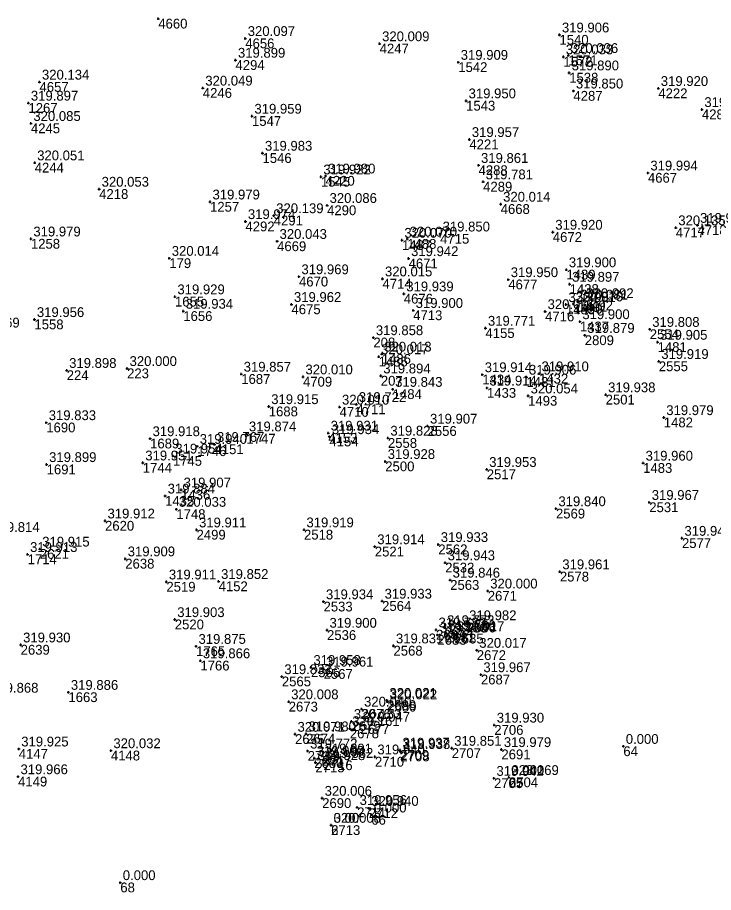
# Model space of a CAD drawing. Extents: x -829398 to -819400, y -1074439 to -1067977.
# Drawn here: x -821313.8 to -821228.5, y -1070201.8 to -1070094.7 of the extents above; entities that cross this region are included whole.
import ezdxf

# ---------------------------------------------------------------- set-up
doc = ezdxf.new("R2010")
doc.units = 0
for name, color, linetype in [('Vrstva 60', 7, 'Continuous'), ('Vrstva 61', 7, 'Continuous'), ('Čísla bodů_doměření_2012', 7, 'Continuous')]:
    doc.layers.add(name, color=color, linetype=linetype)

# ---------------------------------------------------------------- blocks, each defined once
blk = doc.blocks.new('BOD')
at = {"layer": 'Čísla bodů_doměření_2012'}
for p, q in [((-0.15, 0), (0.15, 0)), ((0, -0.15), (0, 0.15))]:
    blk.add_line(p, q, dxfattribs=at)

msp = doc.modelspace()

# ---------------------------------------------------------------- block references
at = {"layer": 'Vrstva 60'}
for p in [(-821296.519, -1070094.839), (-821296.519, -1070094.839), (-821285.86, -1070097.253), (-821285.86, -1070097.253), (-821247.365, -1070096.816), (-821247.365, -1070096.816), (-821269.396, -1070097.894), (-821269.396, -1070097.894), (-821287.059, -1070099.91), (-821287.059, -1070099.91), (-821246.888, -1070099.498), (-821246.888, -1070099.498), (-821246.272, -1070099.334), (-821246.272, -1070099.334), (-821259.765, -1070100.166), (-821259.765, -1070100.166), (-821246.171, -1070101.459), (-821246.171, -1070101.459), (-821311.07, -1070102.589), (-821311.07, -1070102.589), (-821291.06, -1070103.324), (-821291.06, -1070103.324), (-821245.653, -1070103.68), (-821245.653, -1070103.68), (-821235.252, -1070103.372), (-821235.252, -1070103.372), (-821312.429, -1070105.165), (-821312.429, -1070105.165), (-821258.8, -1070104.885), (-821258.8, -1070104.885), (-821229.911, -1070105.951), (-821229.911, -1070105.951), (-821285.039, -1070106.764), (-821285.039, -1070106.764), (-821312.124, -1070107.655), (-821312.124, -1070107.655), (-821258.402, -1070109.62), (-821258.402, -1070109.62), (-821283.75, -1070111.297), (-821283.75, -1070111.297), (-821311.658, -1070112.473), (-821311.658, -1070112.473), (-821257.278, -1070112.787), (-821257.278, -1070112.787), (-821236.527, -1070113.715), (-821236.527, -1070113.715), (-821276.596, -1070114.199), (-821276.021, -1070114.083), (-821276.021, -1070114.083), (-821256.717, -1070114.801), (-821256.717, -1070114.801), (-821303.761, -1070115.702), (-821303.761, -1070115.702), (-821290.177, -1070117.262), (-821290.177, -1070117.262), (-821275.834, -1070117.692), (-821275.834, -1070117.692), (-821254.568, -1070117.537), (-821254.568, -1070117.537), (-821282.371, -1070118.944), (-821282.371, -1070118.944), (-821285.839, -1070119.668), (-821285.839, -1070119.668), (-821230.449, -1070120.125), (-821230.449, -1070120.125), (-821261.984, -1070121.185), (-821261.984, -1070121.185), (-821248.177, -1070120.966), (-821248.177, -1070120.966), (-821233.107, -1070120.424), (-821233.107, -1070120.424), (-821312.124, -1070121.792), (-821312.124, -1070121.792), (-821281.96, -1070122.093), (-821281.96, -1070122.093), (-821266.669, -1070121.955), (-821266.669, -1070121.955), (-821266.015, -1070121.806), (-821266.015, -1070121.806), (-821295.169, -1070124.166), (-821295.169, -1070124.166), (-821265.849, -1070124.201), (-821265.849, -1070124.201), (-821246.514, -1070125.566), (-821246.514, -1070125.566), (-821279.28, -1070126.419), (-821279.28, -1070126.419), (-821269.046, -1070126.683), (-821269.046, -1070126.683), (-821253.636, -1070126.775), (-821253.636, -1070126.775), (-821246.117, -1070127.339), (-821246.117, -1070127.339), (-821266.435, -1070128.517), (-821266.435, -1070128.517), (-821294.475, -1070128.875), (-821294.475, -1070128.875), (-821280.198, -1070129.814), (-821280.198, -1070129.814), (-821246.569, -1070129.83), (-821246.569, -1070129.83), (-821245.662, -1070129.748), (-821245.662, -1070129.748), (-821245.089, -1070129.522), (-821245.089, -1070129.522), (-821244.378, -1070129.342), (-821244.378, -1070129.342), (-821293.454, -1070130.644), (-821293.454, -1070130.644), (-821265.283, -1070130.544), (-821265.283, -1070130.544), (-821249.123, -1070130.689), (-821249.123, -1070130.689), (-821311.693, -1070131.663), (-821311.693, -1070131.663), (-821244.863, -1070131.92), (-821244.863, -1070131.92), (-821256.431, -1070132.725), (-821236.301, -1070132.865), (-821236.301, -1070132.865), (-821270.162, -1070133.88), (-821270.162, -1070133.88), (-821244.262, -1070133.601), (-821244.262, -1070133.601), (-821235.34, -1070134.442), (-821235.34, -1070134.442), (-821269.517, -1070136.214), (-821269.517, -1070136.214), (-821269.133, -1070135.888), (-821269.133, -1070135.888), (-821235.192, -1070136.791), (-821235.192, -1070136.791), (-821307.74, -1070137.889), (-821307.74, -1070137.889), (-821300.338, -1070137.657), (-821300.338, -1070137.657), (-821286.354, -1070138.349), (-821286.354, -1070138.349), (-821256.824, -1070138.41), (-821256.824, -1070138.41), (-821249.866, -1070138.305), (-821249.866, -1070138.305), (-821278.788, -1070138.68), (-821278.788, -1070138.68), (-821269.252, -1070138.562), (-821269.252, -1070138.562), (-821251.404, -1070138.716), (-821251.404, -1070138.716), (-821267.798, -1070140.202), (-821267.798, -1070140.202), (-821256.247, -1070140.047), (-821256.247, -1070140.047), (-821251.202, -1070141.016), (-821251.202, -1070141.016), (-821241.705, -1070140.871), (-821241.705, -1070140.871), (-821282.981, -1070142.322), (-821282.981, -1070142.322), (-821274.307, -1070142.379), (-821274.307, -1070142.379), (-821272.249, -1070142.061), (-821272.249, -1070142.061), (-821234.58, -1070143.666), (-821234.58, -1070143.666), (-821310.245, -1070144.283), (-821310.245, -1070144.283), (-821263.524, -1070144.711), (-821263.524, -1070144.711), (-821285.715, -1070145.657), (-821285.715, -1070145.657), (-821275.697, -1070145.567), (-821275.548, -1070145.997), (-821297.521, -1070146.246), (-821297.521, -1070146.246), (-821289.63, -1070146.948), (-821268.382, -1070146.181), (-821268.382, -1070146.181), (-821291.746, -1070147.188), (-821291.746, -1070147.188), (-821294.73, -1070148.372), (-821294.73, -1070148.372), (-821268.708, -1070149.042), (-821268.708, -1070149.042), (-821310.198, -1070149.416), (-821310.198, -1070149.416), (-821298.413, -1070149.216), (-821298.413, -1070149.216), (-821256.273, -1070150.015), (-821256.273, -1070150.015), (-821237.11, -1070149.242), (-821237.11, -1070149.242), (-821295.676, -1070153.266), (-821295.676, -1070153.266), (-821293.722, -1070152.523), (-821293.722, -1070152.523), (-821236.361, -1070154.05), (-821236.361, -1070154.05), (-821294.304, -1070154.892), (-821294.304, -1070154.892), (-821247.793, -1070154.823), (-821247.793, -1070154.823), (-821303.042, -1070156.319), (-821303.042, -1070156.319), (-821291.828, -1070157.416), (-821291.828, -1070157.416), (-821278.665, -1070157.407), (-821278.665, -1070157.407), (-821232.353, -1070158.439), (-821232.353, -1070158.439), (-821311.036, -1070159.765), (-821311.036, -1070159.765), (-821269.988, -1070159.474), (-821269.988, -1070159.474), (-821262.209, -1070159.208), (-821262.209, -1070159.208), (-821312.527, -1070160.425), (-821312.527, -1070160.425), (-821300.564, -1070160.96), (-821300.564, -1070160.96), (-821261.367, -1070161.435), (-821261.367, -1070161.435), (-821247.315, -1070162.54), (-821247.315, -1070162.54), (-821295.526, -1070163.786), (-821295.526, -1070163.786), (-821289.126, -1070163.729), (-821260.753, -1070163.563), (-821260.753, -1070163.563), (-821256.15, -1070164.894), (-821256.15, -1070164.894), (-821276.274, -1070166.209), (-821276.274, -1070166.209), (-821269.093, -1070166.138), (-821269.093, -1070166.138), (-821294.496, -1070168.397), (-821294.496, -1070168.397), (-821261.436, -1070169.378), (-821261.436, -1070169.378), (-821258.732, -1070168.778), (-821258.732, -1070168.778), (-821275.842, -1070169.7), (-821275.842, -1070169.7), (-821262.482, -1070169.657), (-821262.482, -1070169.657), (-821262.316, -1070170.282), (-821262.316, -1070170.282), (-821261.264, -1070170.007), (-821261.264, -1070170.007), (-821260.228, -1070170.129), (-821260.228, -1070170.129), (-821313.381, -1070171.497), (-821313.381, -1070171.497), (-821291.892, -1070171.676), (-821291.892, -1070171.676), (-821267.701, -1070171.616), (-821267.701, -1070171.616), (-821257.492, -1070172.157), (-821257.492, -1070172.157), (-821291.36, -1070173.436), (-821291.36, -1070173.436), (-821277.811, -1070174.253), (-821277.811, -1070174.253), (-821276.26, -1070174.456), (-821276.26, -1070174.456), (-821281.378, -1070175.379), (-821281.378, -1070175.379), (-821256.99, -1070175.14), (-821256.99, -1070175.14), (-821307.531, -1070177.304), (-821307.531, -1070177.304), (-821280.536, -1070178.458), (-821280.536, -1070178.458), (-821268.503, -1070178.277), (-821268.503, -1070178.277), (-821268.45, -1070178.46), (-821268.45, -1070178.46), (-821271.607, -1070179.354), (-821271.607, -1070179.354), (-821272.861, -1070180.861), (-821272.861, -1070180.861), (-821271.771, -1070181.199), (-821271.771, -1070181.199), (-821255.348, -1070181.315), (-821255.348, -1070181.315), (-821278.41, -1070182.38), (-821278.41, -1070182.38), (-821273.049, -1070181.736), (-821273.049, -1070181.736), (-821279.761, -1070182.436), (-821279.761, -1070182.436), (-821313.61, -1070184.237), (-821302.32, -1070184.448), (-821278.219, -1070184.49), (-821278.219, -1070184.49), (-821266.9, -1070184.38), (-821266.9, -1070184.38), (-821266.849, -1070184.548), (-821266.849, -1070184.548), (-821260.56, -1070184.15), (-821260.56, -1070184.15), (-821254.481, -1070184.31), (-821254.481, -1070184.31), (-821239.54, -1070183.92), (-821277.411, -1070185.373), (-821277.411, -1070185.373), (-821276.436, -1070185.089), (-821276.436, -1070185.089), (-821276.278, -1070185.634), (-821276.278, -1070185.634), (-821269.973, -1070185.206), (-821269.973, -1070185.206), (-821277.262, -1070185.907), (-821277.262, -1070185.907), (-821313.699, -1070187.635), (-821253.55, -1070187.73), (-821253.55, -1070187.73), (-821253.55, -1070187.73), (-821255.389, -1070187.833), (-821255.389, -1070187.833), (-821276.439, -1070190.273), (-821276.439, -1070190.273), (-821272.155, -1070191.399), (-821272.155, -1070191.399), (-821270.724, -1070191.511), (-821270.724, -1070191.511), (-821270.42, -1070192.32), (-821275.34, -1070193.58), (-821275.34, -1070193.58), (-821275.34, -1070193.58), (-821301.17, -1070200.6)]:
    msp.add_blockref('BOD', p, dxfattribs=at)

# ---------------------------------------------------------------- texts
for s, p in [('4660', (-821296.519, -1070096.039)), ('4656', (-821285.86, -1070098.453)), ('1540', (-821247.365, -1070098.016)), ('4247', (-821269.396, -1070099.094)), ('1572', (-821246.888, -1070100.698)), ('1571', (-821246.272, -1070100.534)), ('4294', (-821287.059, -1070101.11)), ('1542', (-821259.765, -1070101.366)), ('1538', (-821246.171, -1070102.659)), ('4657', (-821311.07, -1070103.789)), ('4246', (-821291.06, -1070104.524)), ('4287', (-821245.653, -1070104.88)), ('4222', (-821235.252, -1070104.572)), ('1543', (-821258.8, -1070106.085)), ('1267', (-821312.429, -1070106.365)), ('4286', (-821229.911, -1070107.151)), ('1547', (-821285.039, -1070107.964)), ('4245', (-821312.124, -1070108.855)), ('4221', (-821258.402, -1070110.82)), ('1546', (-821283.75, -1070112.497)), ('4244', (-821311.658, -1070113.673)), ('4288', (-821257.278, -1070113.987)), ('4667', (-821236.527, -1070114.915)), ('1545', (-821276.596, -1070115.399)), ('4220', (-821276.021, -1070115.283)), ('4218', (-821303.761, -1070116.902)), ('4289', (-821256.717, -1070116.001)), ('1257', (-821290.177, -1070118.462)), ('4290', (-821275.834, -1070118.892)), ('4668', (-821254.568, -1070118.737)), ('4291', (-821282.371, -1070120.144)), ('4292', (-821285.839, -1070120.868)), ('4718', (-821230.449, -1070121.325)), ('4715', (-821261.984, -1070122.385)), ('4672', (-821248.177, -1070122.166)), ('4717', (-821233.107, -1070121.624)), ('1258', (-821312.124, -1070122.992)), ('4669', (-821281.96, -1070123.293)), ('1487', (-821266.669, -1070123.155)), ('1488', (-821266.015, -1070123.006)), ('179', (-821295.169, -1070125.366)), ('179', (-821295.169, -1070125.366)), ('4671', (-821265.849, -1070125.401)), ('4670', (-821279.28, -1070127.619)), ('1439', (-821246.514, -1070126.766)), ('4714', (-821269.046, -1070127.883)), ('4677', (-821253.636, -1070127.975)), ('1438', (-821246.117, -1070128.539)), ('4676', (-821266.435, -1070129.717)), ('1655', (-821294.475, -1070130.075)), ('1490', (-821245.662, -1070130.948)), ('1491', (-821245.089, -1070130.722)), ('1492', (-821244.378, -1070130.542)), ('1656', (-821293.454, -1070131.844)), ('4675', (-821280.198, -1070131.014)), ('4713', (-821265.283, -1070131.744)), ('4716', (-821249.123, -1070131.889)), ('1489', (-821246.569, -1070131.03)), ('1558', (-821311.693, -1070132.863)), ('1437', (-821244.863, -1070133.12)), ('4155', (-821256.431, -1070133.925)), ('2554', (-821236.301, -1070134.065)), ('208', (-821270.162, -1070135.08)), ('208', (-821270.162, -1070135.08)), ('2809', (-821244.262, -1070134.801)), ('1481', (-821235.34, -1070135.642)), ('1485', (-821269.517, -1070137.414)), ('1486', (-821269.133, -1070137.088)), ('2555', (-821235.192, -1070137.991)), ('224', (-821307.74, -1070139.089)), ('224', (-821307.74, -1070139.089)), ('223', (-821300.338, -1070138.857)), ('223', (-821300.338, -1070138.857)), ('1687', (-821286.354, -1070139.549)), ('1432', (-821249.866, -1070139.505)), ('4709', (-821278.788, -1070139.88)), ('207', (-821269.252, -1070139.762)), ('207', (-821269.252, -1070139.762)), ('1434', (-821256.824, -1070139.61)), ('1431', (-821251.404, -1070139.916)), ('1484', (-821267.798, -1070141.402)), ('1433', (-821256.247, -1070141.247)), ('1493', (-821251.202, -1070142.216)), ('2501', (-821241.705, -1070142.071)), ('1688', (-821282.981, -1070143.522)), ('4710', (-821274.307, -1070143.579)), ('4711', (-821272.249, -1070143.261)), ('1482', (-821234.58, -1070144.866)), ('1690', (-821310.245, -1070145.483)), ('2556', (-821263.524, -1070145.911)), ('1747', (-821285.715, -1070146.857)), ('4153', (-821275.697, -1070146.767)), ('1689', (-821297.521, -1070147.446)), ('4154', (-821275.548, -1070147.197)), ('2558', (-821268.382, -1070147.381)), ('1746', (-821291.746, -1070148.388)), ('4151', (-821289.63, -1070148.148)), ('1745', (-821294.73, -1070149.572)), ('2500', (-821268.708, -1070150.242)), ('1691', (-821310.198, -1070150.616)), ('1744', (-821298.413, -1070150.416)), ('2517', (-821256.273, -1070151.215)), ('1483', (-821237.11, -1070150.442)), ('1435', (-821295.676, -1070154.466)), ('1436', (-821293.722, -1070153.723)), ('2531', (-821236.361, -1070155.25)), ('1748', (-821294.304, -1070156.092)), ('2569', (-821247.793, -1070156.023)), ('2620', (-821303.042, -1070157.519)), ('2499', (-821291.828, -1070158.616)), ('2518', (-821278.665, -1070158.607)), ('2577', (-821232.353, -1070159.639)), ('2621', (-821311.036, -1070160.965)), ('2521', (-821269.988, -1070160.674)), ('2562', (-821262.209, -1070160.408)), ('1714', (-821312.527, -1070161.625)), ('2638', (-821300.564, -1070162.16)), ('2532', (-821261.367, -1070162.635)), ('2578', (-821247.315, -1070163.74)), ('2519', (-821295.526, -1070164.986)), ('4152', (-821289.126, -1070164.929)), ('2563', (-821260.753, -1070164.763)), ('2671', (-821256.15, -1070166.094)), ('2533', (-821276.274, -1070167.409)), ('2564', (-821269.093, -1070167.338)), ('2520', (-821294.496, -1070169.597)), ('2684', (-821261.436, -1070170.578)), ('2686', (-821258.732, -1070169.978)), ('2536', (-821275.842, -1070170.9)), ('2682', (-821262.482, -1070170.857)), ('2683', (-821262.316, -1070171.482)), ('2681', (-821261.264, -1070171.207)), ('2685', (-821260.228, -1070171.329)), ('2639', (-821313.381, -1070172.697)), ('1765', (-821291.892, -1070172.876)), ('2568', (-821267.701, -1070172.816)), ('2672', (-821257.492, -1070173.357)), ('1766', (-821291.36, -1070174.636)), ('2566', (-821277.811, -1070175.453)), ('2567', (-821276.26, -1070175.656)), ('2565', (-821281.378, -1070176.579)), ('2687', (-821256.99, -1070176.34)), ('1663', (-821307.531, -1070178.504)), ('2673', (-821280.536, -1070179.658)), ('2688', (-821268.503, -1070179.477)), ('2689', (-821268.45, -1070179.66)), ('2676', (-821271.607, -1070180.554)), ('2679', (-821272.861, -1070182.061)), ('2677', (-821271.771, -1070182.399)), ('2678', (-821273.049, -1070182.936)), ('2706', (-821255.348, -1070182.515)), ('2675', (-821279.761, -1070183.636)), ('2674', (-821278.41, -1070183.58)), ('4147', (-821313.61, -1070185.437)), ('2709', (-821266.9, -1070185.58)), ('2707', (-821260.56, -1070185.35)), ('2691', (-821254.481, -1070185.51)), ('64', (-821239.54, -1070185.12)), ('4148', (-821302.32, -1070185.648)), ('2714', (-821278.219, -1070185.69)), ('2680', (-821277.411, -1070186.573)), ('2717', (-821276.436, -1070186.289)), ('2710', (-821269.973, -1070186.406)), ('2708', (-821266.849, -1070185.748)), ('2715', (-821277.262, -1070187.107)), ('2716', (-821276.278, -1070186.834)), ('4149', (-821313.699, -1070188.835)), ('2705', (-821255.389, -1070189.033)), ('65', (-821253.55, -1070188.93)), ('2704', (-821253.55, -1070188.93)), ('2690', (-821276.439, -1070191.473)), ('2711', (-821272.155, -1070192.599)), ('2712', (-821270.724, -1070192.711)), ('66', (-821270.42, -1070193.52)), ('67', (-821275.34, -1070194.78)), ('2713', (-821275.34, -1070194.78)), ('68', (-821301.17, -1070201.8))]:
    msp.add_text(s, height=1.2, dxfattribs=at).set_placement(p)
at = {"layer": 'Vrstva 61'}
for s, p in [('319.906', (-821247.065, -1070096.516)), ('320.097', (-821285.56, -1070096.953)), ('320.009', (-821269.096, -1070097.594)), ('319.899', (-821286.759, -1070099.61)), ('319.909', (-821259.465, -1070099.866)), ('320.033', (-821246.588, -1070099.198)), ('320.036', (-821245.972, -1070099.034)), ('319.890', (-821245.871, -1070101.159)), ('320.134', (-821310.77, -1070102.289)), ('320.049', (-821290.76, -1070103.024)), ('319.920', (-821234.952, -1070103.072)), ('319.850', (-821245.353, -1070103.38)), ('319.897', (-821312.129, -1070104.865)), ('319.950', (-821258.5, -1070104.585)), ('319.896', (-821229.611, -1070105.651)), ('320.085', (-821311.824, -1070107.355)), ('319.959', (-821284.739, -1070106.464)), ('319.957', (-821258.102, -1070109.32)), ('319.983', (-821283.45, -1070110.997)), ('320.051', (-821311.358, -1070112.173)), ('319.861', (-821256.978, -1070112.487)), ('319.980', (-821275.721, -1070113.783)), ('319.994', (-821236.227, -1070113.415)), ('319.922', (-821276.296, -1070113.899)), ('319.781', (-821256.417, -1070114.501)), ('320.053', (-821303.461, -1070115.402)), ('319.979', (-821289.877, -1070116.962)), ('320.086', (-821275.534, -1070117.392)), ('320.014', (-821254.268, -1070117.237)), ('320.139', (-821282.071, -1070118.644)), ('319.974', (-821285.539, -1070119.368)), ('320.135', (-821232.807, -1070120.124)), ('319.916', (-821230.149, -1070119.825)), ('319.850', (-821261.684, -1070120.885)), ('319.920', (-821247.877, -1070120.666)), ('319.979', (-821311.824, -1070121.492)), ('320.043', (-821281.66, -1070121.793)), ('320.070', (-821266.369, -1070121.655)), ('320.070', (-821265.715, -1070121.506)), ('320.014', (-821294.869, -1070123.866)), ('319.942', (-821265.549, -1070123.901)), ('319.900', (-821246.214, -1070125.266)), ('319.969', (-821278.98, -1070126.119)), ('320.015', (-821268.746, -1070126.383)), ('319.950', (-821253.336, -1070126.475)), ('319.897', (-821245.817, -1070127.039)), ('319.929', (-821294.175, -1070128.575)), ('319.939', (-821266.135, -1070128.217)), ('319.962', (-821279.898, -1070129.514)), ('320.081', (-821246.269, -1070129.53)), ('320.070', (-821245.362, -1070129.448)), ('320.081', (-821244.789, -1070129.222)), ('320.092', (-821244.078, -1070129.042)), ('319.934', (-821293.154, -1070130.344)), ('319.900', (-821264.983, -1070130.244)), ('320.011', (-821248.823, -1070130.389)), ('319.956', (-821311.393, -1070131.363)), ('319.900', (-821244.563, -1070131.62)), ('319.969', (-821319.301, -1070132.644)), ('319.771', (-821256.131, -1070132.425)), ('319.808', (-821236.001, -1070132.565)), ('319.858', (-821269.862, -1070133.58)), ('319.879', (-821243.962, -1070133.301)), ('319.905', (-821235.04, -1070134.142)), ('320.017', (-821269.217, -1070135.914)), ('320.013', (-821268.833, -1070135.588)), ('320.000', (-821300.038, -1070137.357)), ('319.919', (-821234.892, -1070136.491)), ('319.898', (-821307.44, -1070137.589)), ('319.857', (-821286.054, -1070138.049)), ('320.010', (-821278.488, -1070138.38)), ('319.894', (-821268.952, -1070138.262)), ('319.914', (-821256.524, -1070138.11)), ('319.906', (-821251.104, -1070138.416)), ('319.910', (-821249.566, -1070138.005)), ('319.843', (-821267.498, -1070139.902)), ('319.914', (-821255.947, -1070139.747)), ('319.938', (-821241.405, -1070140.571)), ('320.054', (-821250.902, -1070140.716)), ('319.915', (-821282.681, -1070142.022)), ('320.010', (-821274.007, -1070142.079)), ('319.722', (-821271.949, -1070141.761)), ('319.979', (-821234.28, -1070143.366)), ('319.833', (-821309.945, -1070143.983)), ('319.907', (-821263.224, -1070144.411)), ('319.918', (-821297.221, -1070145.946)), ('319.874', (-821285.415, -1070145.357)), ('319.931', (-821275.397, -1070145.267)), ('319.934', (-821275.248, -1070145.697)), ('319.828', (-821268.082, -1070145.881)), ('319.940', (-821291.446, -1070146.888)), ('319.767', (-821289.33, -1070146.648)), ('319.954', (-821294.43, -1070148.072)), ('319.899', (-821309.898, -1070149.116)), ('319.951', (-821298.113, -1070148.916)), ('319.928', (-821268.408, -1070148.742)), ('319.960', (-821236.81, -1070148.942)), ('319.953', (-821255.973, -1070149.715)), ('319.907', (-821293.422, -1070152.223)), ('319.884', (-821295.376, -1070152.966)), ('319.840', (-821247.493, -1070154.523)), ('319.967', (-821236.061, -1070153.75)), ('320.033', (-821294.004, -1070154.592)), ('319.912', (-821302.742, -1070156.019)), ('319.814', (-821316.86, -1070157.675)), ('319.911', (-821291.528, -1070157.116)), ('319.919', (-821278.365, -1070157.107)), ('319.946', (-821232.053, -1070158.139)), ('319.915', (-821310.736, -1070159.465)), ('319.914', (-821269.688, -1070159.174)), ('319.933', (-821261.909, -1070158.908)), ('319.913', (-821312.227, -1070160.125)), ('319.909', (-821300.264, -1070160.66)), ('319.943', (-821261.067, -1070161.135)), ('319.961', (-821247.015, -1070162.24)), ('319.911', (-821295.226, -1070163.486)), ('319.852', (-821288.826, -1070163.429)), ('319.846', (-821260.453, -1070163.263)), ('320.000', (-821255.85, -1070164.594)), ('319.934', (-821275.974, -1070165.909)), ('319.933', (-821268.793, -1070165.838)), ('319.903', (-821294.196, -1070168.097)), ('319.982', (-821258.432, -1070168.478)), ('319.900', (-821275.542, -1070169.4)), ('319.783', (-821262.182, -1070169.357)), ('319.773', (-821261.136, -1070169.078)), ('319.780', (-821262.016, -1070169.982)), ('319.780', (-821260.964, -1070169.707)), ('320.017', (-821259.928, -1070169.829)), ('319.930', (-821313.081, -1070171.197)), ('319.875', (-821291.592, -1070171.376)), ('319.831', (-821267.401, -1070171.316)), ('320.017', (-821257.192, -1070171.857)), ('319.866', (-821291.06, -1070173.136)), ('319.958', (-821277.511, -1070173.953)), ('319.961', (-821275.96, -1070174.156)), ('319.967', (-821256.69, -1070174.84)), ('319.832', (-821281.078, -1070175.079)), ('319.886', (-821307.231, -1070177.004)), ('319.868', (-821317.004, -1070177.353)), ('320.021', (-821268.203, -1070177.977)), ('320.008', (-821280.236, -1070178.158)), ('320.040', (-821271.307, -1070179.054)), ('320.022', (-821268.15, -1070178.16)), ('320.153', (-821272.561, -1070180.561)), ('320.047', (-821271.471, -1070180.899)), ('319.930', (-821255.048, -1070181.015)), ('320.071', (-821279.461, -1070182.136)), ('319.980', (-821278.11, -1070182.08)), ('320.161', (-821272.749, -1070181.436)), ('319.925', (-821313.31, -1070183.937)), ('320.032', (-821302.02, -1070184.148)), ('319.772', (-821277.919, -1070184.19)), ('319.937', (-821266.6, -1070184.08)), ('319.938', (-821266.549, -1070184.248)), ('319.851', (-821260.26, -1070183.85)), ('319.979', (-821254.181, -1070184.01)), ('0.000', (-821239.24, -1070183.62)), ('319.900', (-821277.111, -1070185.073)), ('319.928', (-821276.962, -1070185.607)), ('319.891', (-821276.136, -1070184.789)), ('319.882', (-821275.978, -1070185.334)), ('319.940', (-821269.673, -1070184.906)), ('319.966', (-821313.399, -1070187.335)), ('319.942', (-821255.089, -1070187.533)), ('323.169', (-821253.25, -1070187.43)), ('0.000', (-821253.25, -1070187.43)), ('320.006', (-821276.139, -1070189.973)), ('319.956', (-821271.855, -1070191.099)), ('320.940', (-821270.424, -1070191.211)), ('0.000', (-821270.12, -1070192.02)), ('320.008', (-821275.04, -1070193.28)), ('0.000', (-821275.04, -1070193.28)), ('0.000', (-821300.87, -1070200.3))]:
    msp.add_text(s, height=1.2, dxfattribs=at).set_placement(p)

doc.saveas('drawing.dxf')
